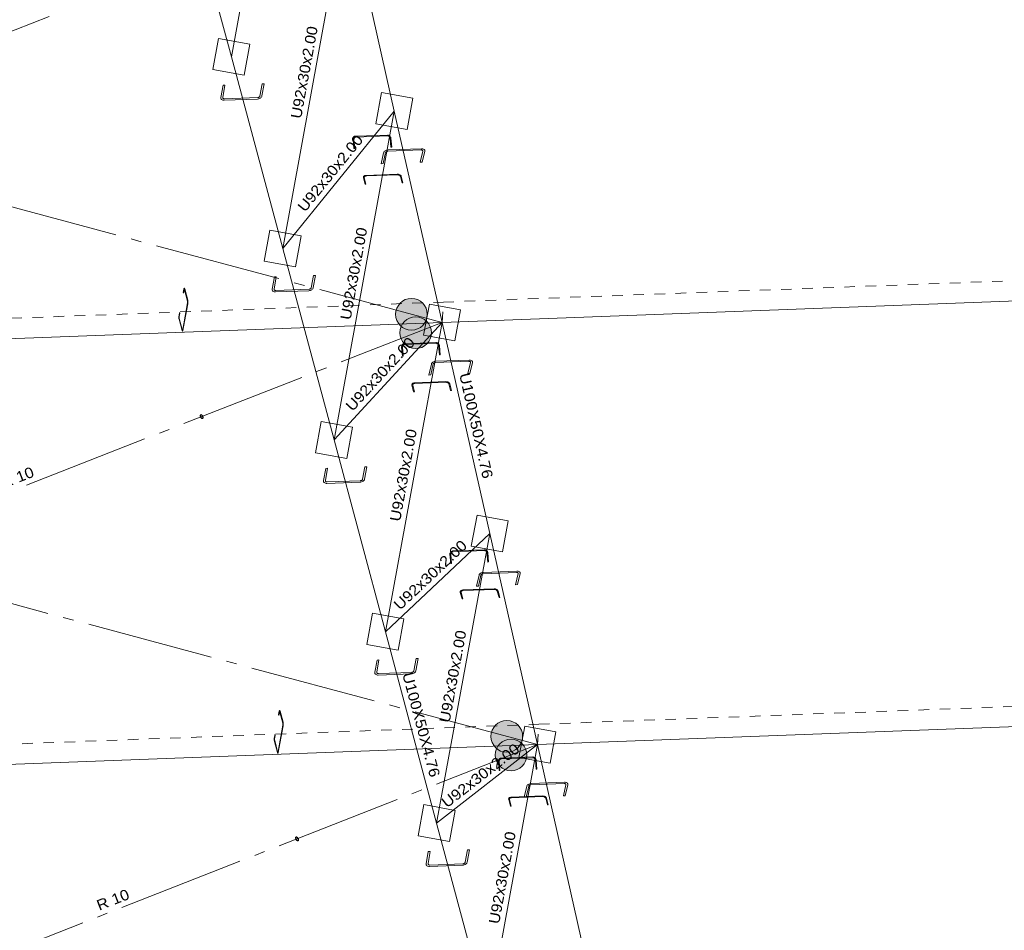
# Model space of a CAD drawing. Header units: millimetres. Extents: x 10 to 1250, y -62 to 528.
# Tile 479 of 656: x 523 to 532, y 504 to 513. Entities that reach past the tile are written whole.
import ezdxf
from ezdxf.enums import TextEntityAlignment as Align

# ---------------------------------------------------------------- set-up
doc = ezdxf.new("R2010")
doc.units = ezdxf.units.MM
doc.header["$LTSCALE"] = 0.05
for name, pattern in [('ACAD_ISO04W100', [30.5, 24, -3, 0.5, -3]), ('CYPE_PUNTO', [0.075, 0, -0.075]), ('CYPE_RAYAPUNTO', [0.4125, 0.2025, -0.105, 0, -0.105])]:
    doc.linetypes.add(name, pattern=pattern)
for name, color, linetype, lineweight in [('ARTICULACOES_EM_EXTREMOS', 7, 'Continuous', 9), ('BARRAS_DE_ACO', 7, 'Continuous', 9), ('NOS', 152, 'Continuous', 9), ('REFERENCIA_DAS_BARRAS', 2, 'Continuous', 9)]:
    doc.layers.add(name, color=color, linetype=linetype, lineweight=lineweight)
doc.layers.add('DIAGONAIS', color=7, linetype='Continuous')
doc.styles.add('CYPETXT', font='arial.ttf', dxfattribs={"height": 0.2})

msp = doc.modelspace()

# ---------------------------------------------------------------- hatches: boundary and pattern name
at = {"layer": 'ARTICULACOES_EM_EXTREMOS'}
h = msp.add_hatch(color=256, dxfattribs=at)
edge = h.paths.add_edge_path()
edge.add_arc((526.8069, 509.9641), 0.15, 0, 360)
h = msp.add_hatch(color=256, dxfattribs=at)
edge = h.paths.add_edge_path()
edge.add_arc((526.8465, 509.7885), 0.15, 0, 360)
h = msp.add_hatch(color=256, dxfattribs=at)
edge = h.paths.add_edge_path()
edge.add_arc((527.7099, 505.9659), 0.15, 0, 360)
h = msp.add_hatch(color=256, dxfattribs=at)
edge = h.paths.add_edge_path()
edge.add_arc((527.7496, 505.7903), 0.15, 0, 360)

# ---------------------------------------------------------------- linework, layer by layer
for centre in [(526.8069, 509.9641), (526.8465, 509.7885), (527.7099, 505.9659), (527.7496, 505.7903)]:
    msp.add_circle(centre, 0.15, dxfattribs=at)
at = {"layer": 'BARRAS_DE_ACO'}
for p, q in [((525.1009, 512.4016), (524.6151, 514.2142)), ((525.1009, 512.4016), (525.4038, 514.0536)), ((525.5873, 510.5862), (526.1926, 513.8873)), ((526.6442, 511.8882), (526.1926, 513.8873)), ((525.5873, 510.5862), (525.1009, 512.4016)), ((525.5873, 510.5862), (526.6442, 511.8882)), ((526.0731, 508.7735), (526.6442, 511.8882)), ((527.0965, 509.8864), (526.6442, 511.8882)), ((526.0731, 508.7735), (525.5873, 510.5862)), ((527.0965, 509.8864), (539.5314, 510.3531)), ((514.81, 509.4252), (527.0965, 509.8864)), ((526.0731, 508.7735), (527.0965, 509.8864)), ((526.5595, 506.9581), (527.0965, 509.8864)), ((527.548, 507.8873), (527.0965, 509.8864)), ((526.5595, 506.9581), (526.0731, 508.7735)), ((526.5595, 506.9581), (527.548, 507.8873)), ((527.0453, 505.1455), (527.548, 507.8873)), ((527.9996, 505.8883), (527.548, 507.8873)), ((527.0453, 505.1455), (526.5595, 506.9581)), ((527.9996, 505.8883), (540.4345, 506.355)), ((515.7131, 505.4271), (527.9996, 505.8883)), ((527.0453, 505.1455), (527.9996, 505.8883)), ((527.531, 503.3328), (527.9996, 505.8883)), ((528.4519, 503.8864), (527.9996, 505.8883)), ((527.531, 503.3328), (527.0453, 505.1455))]:
    msp.add_line(p, q, dxfattribs=at)
at = {"layer": 'BARRAS_DE_ACO', "linetype": 'ACAD_ISO04W100'}
for p, q in [((514.81, 509.4252), (526.1926, 513.8873)), ((527.0965, 509.8864), (513.9061, 513.4262)), ((515.7131, 505.4271), (527.0965, 509.8864)), ((527.9996, 505.8883), (514.81, 509.4252)), ((516.6169, 501.4262), (527.9996, 505.8883))]:
    msp.add_line(p, q, dxfattribs=at)
at = {"layer": 'BARRAS_DE_ACO', "linetype": 'CYPE_RAYAPUNTO'}
for p, q in [((527.1095, 510.0792), (539.5445, 510.546)), ((514.823, 509.6181), (527.1095, 510.0792)), ((528.0126, 506.0811), (540.4476, 506.5478)), ((515.7261, 505.6199), (528.0126, 506.0811))]:
    msp.add_line(p, q, dxfattribs=at)
at = {"layer": 'BARRAS_DE_ACO', "linetype": 'CYPE_PUNTO'}
for p, q in [((527.0965, 509.8864), (527.1095, 510.0792)), ((527.0965, 509.8864), (527.1095, 510.0792)), ((527.9996, 505.8883), (528.0126, 506.0811)), ((527.9996, 505.8883), (528.0126, 506.0811))]:
    msp.add_line(p, q, dxfattribs=at)
at = {"layer": 'BARRAS_DE_ACO'}
for points in [[(525.0192, 512.017), (525.0191, 512.0143), (525.0197, 512.0118), (525.021, 512.0095), (525.0229, 512.0075), (525.0254, 512.0059), (525.0284, 512.0048), (525.0317, 512.0041), (525.0353, 512.004), (525.3506, 512.0158), (525.3542, 512.0162), (525.3578, 512.0171), (525.3613, 512.0185), (525.3644, 512.0203), (525.3671, 512.0225), (525.3692, 512.0249), (525.3708, 512.0275), (525.3716, 512.0302), (525.3929, 512.1463), (525.4114, 512.147), (525.3901, 512.0309), (525.3884, 512.0255), (525.3854, 512.0203), (525.3811, 512.0155), (525.3757, 512.0112), (525.3695, 512.0076), (525.3626, 512.0048), (525.3554, 512.003), (525.3481, 512.0022), (525.0328, 511.9903), (525.0256, 511.9906), (525.019, 511.9919), (525.013, 511.9942), (525.008, 511.9974), (525.0042, 512.0013), (525.0016, 512.0059), (525.0004, 512.011), (525.0007, 512.0163), (525.022, 512.1324), (525.0405, 512.133), (525.0192, 512.017)], [(526.2618, 511.6175), (526.2618, 511.622), (526.2628, 511.6264), (526.2645, 511.6305), (526.2671, 511.6341), (526.2704, 511.6371), (526.2742, 511.6394), (526.2785, 511.6409), (526.283, 511.6415), (526.579, 511.6526), (526.5836, 511.6524), (526.5881, 511.6512), (526.5923, 511.6492), (526.5961, 511.6465), (526.5994, 511.6431), (526.6019, 511.6391), (526.6037, 511.6348), (526.6045, 511.6303), (526.6127, 511.5454), (526.6205, 511.5457), (526.6123, 511.6306), (526.6112, 511.6366), (526.6088, 511.6424), (526.6054, 511.6476), (526.6011, 511.6521), (526.596, 511.6558), (526.5904, 511.6585), (526.5844, 511.66), (526.5782, 511.6604), (526.2822, 511.6493), (526.2762, 511.6484), (526.2705, 511.6465), (526.2654, 511.6434), (526.2611, 511.6394), (526.2576, 511.6346), (526.2553, 511.6291), (526.2541, 511.6232), (526.254, 511.6172), (526.2622, 511.5322), (526.27, 511.5325), (526.2618, 511.6175)], [(526.9139, 511.5079), (526.9141, 511.5103), (526.9136, 511.5126), (526.9124, 511.5146), (526.9105, 511.5164), (526.9081, 511.5178), (526.9051, 511.5188), (526.9018, 511.5194), (526.8982, 511.5195), (526.5829, 511.5077), (526.5793, 511.5073), (526.5756, 511.5065), (526.5722, 511.5052), (526.569, 511.5036), (526.5663, 511.5016), (526.5641, 511.4995), (526.5625, 511.4971), (526.5616, 511.4947), (526.5374, 511.3904), (526.5188, 511.3897), (526.543, 511.494), (526.5449, 511.4988), (526.548, 511.5035), (526.5524, 511.5079), (526.5579, 511.5118), (526.5642, 511.515), (526.5712, 511.5175), (526.5784, 511.5192), (526.5858, 511.5199), (526.9011, 511.5318), (526.9082, 511.5316), (526.9148, 511.5304), (526.9207, 511.5284), (526.9256, 511.5256), (526.9294, 511.522), (526.9318, 511.5179), (526.9329, 511.5134), (526.9325, 511.5086), (526.9083, 511.4043), (526.8898, 511.4036), (526.9139, 511.5079)], [(526.3594, 511.256), (526.3589, 511.2593), (526.3594, 511.2625), (526.3608, 511.2655), (526.363, 511.2681), (526.366, 511.2703), (526.3696, 511.272), (526.3738, 511.2731), (526.3782, 511.2736), (526.6742, 511.2847), (526.6789, 511.2846), (526.6835, 511.2838), (526.688, 511.2824), (526.6921, 511.2805), (526.6956, 511.278), (526.6986, 511.2752), (526.7007, 511.2722), (526.7021, 511.2689), (526.7185, 511.2077), (526.7263, 511.2079), (526.7099, 511.2692), (526.7081, 511.2735), (526.7052, 511.2776), (526.7013, 511.2814), (526.6965, 511.2846), (526.691, 511.2872), (526.6851, 511.2891), (526.6789, 511.2901), (526.6727, 511.2903), (526.3768, 511.2792), (526.3708, 511.2785), (526.3653, 511.2771), (526.3605, 511.2748), (526.3565, 511.2718), (526.3535, 511.2683), (526.3517, 511.2644), (526.351, 511.2601), (526.3516, 511.2558), (526.368, 511.1945), (526.3758, 511.1948), (526.3594, 511.256)], [(525.5056, 510.2021), (525.5054, 510.1994), (525.506, 510.1969), (525.5073, 510.1946), (525.5092, 510.1926), (525.5117, 510.191), (525.5147, 510.1899), (525.518, 510.1893), (525.5216, 510.1891), (525.8369, 510.201), (525.8405, 510.2014), (525.8442, 510.2023), (525.8476, 510.2036), (525.8507, 510.2054), (525.8534, 510.2076), (525.8556, 510.21), (525.8571, 510.2126), (525.8579, 510.2153), (525.8792, 510.3314), (525.8978, 510.3321), (525.8765, 510.216), (525.8748, 510.2106), (525.8717, 510.2054), (525.8674, 510.2006), (525.8621, 510.1963), (525.8558, 510.1927), (525.8489, 510.1899), (525.8417, 510.1881), (525.8344, 510.1873), (525.5191, 510.1755), (525.5119, 510.1757), (525.5053, 510.177), (525.4993, 510.1793), (525.4943, 510.1825), (525.4905, 510.1865), (525.4879, 510.191), (525.4868, 510.1961), (525.487, 510.2014), (525.5083, 510.3175), (525.5268, 510.3182), (525.5056, 510.2021)], [(524.6362, 509.8198), (524.6367, 509.8183), (524.6372, 509.8172), (524.6378, 509.8166), (524.6383, 509.8164), (524.6388, 509.8167), (524.6393, 509.8174), (524.6397, 509.8185), (524.6401, 509.8201), (524.6863, 510.072), (524.6866, 510.0739), (524.6867, 510.076), (524.6868, 510.0783), (524.6868, 510.0806), (524.6866, 510.083), (524.6864, 510.0853), (524.686, 510.0874), (524.6856, 510.0892), (524.6574, 510.1945), (524.6569, 510.196), (524.6564, 510.1971), (524.6559, 510.1978), (524.6553, 510.198), (524.6548, 510.1977), (524.6543, 510.197), (524.6539, 510.1958), (524.6535, 510.1943), (524.6478, 510.163), (524.6455, 510.1714), (524.6513, 510.2028), (524.652, 510.2058), (524.6528, 510.2081), (524.6538, 510.2096), (524.6548, 510.2101), (524.6559, 510.2097), (524.657, 510.2084), (524.658, 510.2062), (524.659, 510.2033), (524.6872, 510.0979), (524.688, 510.0943), (524.6887, 510.0901), (524.6892, 510.0856), (524.6895, 510.0808), (524.6896, 510.0761), (524.6894, 510.0715), (524.6891, 510.0673), (524.6886, 510.0635), (524.6424, 509.8116), (524.6417, 509.8085), (524.6408, 509.8062), (524.6398, 509.8048), (524.6388, 509.8042), (524.6377, 509.8046), (524.6366, 509.8059), (524.6356, 509.8081), (524.6346, 509.8111), (524.6064, 509.9165), (524.6056, 509.9201), (524.6049, 509.9243), (524.6044, 509.9288), (524.6041, 509.9335), (524.6041, 509.9383), (524.6042, 509.9429), (524.6045, 509.9471), (524.6051, 509.9508), (524.6108, 509.9821), (524.6131, 509.9737), (524.6073, 509.9424), (524.6071, 509.9405), (524.6069, 509.9384), (524.6068, 509.9361), (524.6069, 509.9337), (524.607, 509.9314), (524.6073, 509.9291), (524.6076, 509.927), (524.608, 509.9252), (524.6362, 509.8198)], [(526.7208, 509.6534), (526.7208, 509.658), (526.7218, 509.6624), (526.7236, 509.6666), (526.7262, 509.6702), (526.7294, 509.6732), (526.7333, 509.6755), (526.7376, 509.677), (526.7421, 509.6777), (527.0381, 509.6888), (527.0427, 509.6885), (527.0472, 509.6873), (527.0514, 509.6853), (527.0552, 509.6826), (527.0584, 509.6791), (527.0609, 509.6752), (527.0626, 509.6708), (527.0635, 509.6663), (527.0711, 509.5807), (527.0789, 509.581), (527.0713, 509.6666), (527.0701, 509.6726), (527.0679, 509.6784), (527.0645, 509.6837), (527.0602, 509.6883), (527.0551, 509.692), (527.0495, 509.6946), (527.0435, 509.6962), (527.0374, 509.6966), (526.7414, 509.6854), (526.7354, 509.6846), (526.7297, 509.6826), (526.7245, 509.6795), (526.7202, 509.6755), (526.7167, 509.6706), (526.7143, 509.6651), (526.7131, 509.6592), (526.713, 509.6532), (526.7206, 509.5676), (526.7284, 509.5679), (526.7208, 509.6534)], [(527.3661, 509.5066), (527.3663, 509.509), (527.3658, 509.5113), (527.3645, 509.5133), (527.3627, 509.5151), (527.3602, 509.5165), (527.3573, 509.5175), (527.354, 509.5181), (527.3504, 509.5182), (527.0351, 509.5064), (527.0314, 509.506), (527.0278, 509.5052), (527.0243, 509.5039), (527.0212, 509.5023), (527.0184, 509.5003), (527.0162, 509.4982), (527.0146, 509.4958), (527.0137, 509.4934), (526.9895, 509.3891), (526.971, 509.3884), (526.9952, 509.4927), (526.997, 509.4975), (527.0002, 509.5022), (527.0046, 509.5066), (527.0101, 509.5105), (527.0164, 509.5137), (527.0233, 509.5162), (527.0306, 509.5179), (527.0379, 509.5186), (527.3532, 509.5305), (527.3604, 509.5303), (527.367, 509.5291), (527.3729, 509.5271), (527.3778, 509.5243), (527.3815, 509.5207), (527.384, 509.5166), (527.385, 509.5121), (527.3846, 509.5073), (527.3604, 509.403), (527.3419, 509.4023), (527.3661, 509.5066)], [(526.8185, 509.2915), (526.8181, 509.2948), (526.8186, 509.2979), (526.8199, 509.3009), (526.8222, 509.3036), (526.8252, 509.3058), (526.8288, 509.3075), (526.8329, 509.3086), (526.8374, 509.3091), (527.1334, 509.3202), (527.138, 509.32), (527.1426, 509.3192), (527.1471, 509.3178), (527.1512, 509.3159), (527.1548, 509.3135), (527.1577, 509.3107), (527.1599, 509.3076), (527.1612, 509.3043), (527.1776, 509.2431), (527.1854, 509.2434), (527.169, 509.3046), (527.1672, 509.309), (527.1643, 509.3131), (527.1604, 509.3168), (527.1556, 509.32), (527.1502, 509.3226), (527.1442, 509.3245), (527.1381, 509.3255), (527.1319, 509.3257), (526.8359, 509.3146), (526.8299, 509.314), (526.8244, 509.3125), (526.8196, 509.3102), (526.8156, 509.3073), (526.8126, 509.3038), (526.8108, 509.2998), (526.8101, 509.2956), (526.8107, 509.2912), (526.8271, 509.2299), (526.8349, 509.2302), (526.8185, 509.2915)], [(525.9914, 508.3889), (525.9913, 508.3862), (525.9919, 508.3837), (525.9932, 508.3814), (525.9951, 508.3794), (525.9976, 508.3778), (526.0006, 508.3767), (526.0039, 508.3761), (526.0075, 508.3759), (526.3228, 508.3878), (526.3264, 508.3882), (526.33, 508.3891), (526.3335, 508.3904), (526.3366, 508.3923), (526.3393, 508.3944), (526.3414, 508.3968), (526.343, 508.3994), (526.3438, 508.4021), (526.3651, 508.5182), (526.3836, 508.5189), (526.3623, 508.4028), (526.3607, 508.3975), (526.3576, 508.3922), (526.3533, 508.3874), (526.3479, 508.3831), (526.3417, 508.3795), (526.3348, 508.3767), (526.3276, 508.3749), (526.3203, 508.3741), (526.005, 508.3623), (525.9978, 508.3625), (525.9912, 508.3638), (525.9852, 508.3661), (525.9802, 508.3693), (525.9764, 508.3733), (525.9738, 508.3778), (525.9726, 508.3829), (525.9729, 508.3882), (525.9942, 508.5043), (526.0127, 508.505), (525.9914, 508.3889)], [(527.1793, 507.6911), (527.1794, 507.6957), (527.1803, 507.7001), (527.1822, 507.7043), (527.1848, 507.7079), (527.1881, 507.711), (527.1919, 507.7133), (527.1962, 507.7148), (527.2007, 507.7155), (527.4967, 507.7266), (527.5013, 507.7263), (527.5058, 507.7251), (527.51, 507.7231), (527.5138, 507.7203), (527.517, 507.7168), (527.5195, 507.7129), (527.5212, 507.7085), (527.522, 507.7039), (527.5291, 507.6178), (527.5369, 507.6181), (527.5298, 507.7042), (527.5287, 507.7103), (527.5264, 507.7161), (527.5231, 507.7214), (527.5189, 507.726), (527.5138, 507.7298), (527.5082, 507.7325), (527.5022, 507.734), (527.4961, 507.7344), (527.2001, 507.7233), (527.1941, 507.7225), (527.1884, 507.7204), (527.1832, 507.7174), (527.1788, 507.7133), (527.1753, 507.7084), (527.1729, 507.7029), (527.1716, 507.6969), (527.1715, 507.6908), (527.1786, 507.6046), (527.1864, 507.6049), (527.1793, 507.6911)], [(527.8176, 507.5076), (527.8178, 507.51), (527.8173, 507.5122), (527.8161, 507.5143), (527.8142, 507.516), (527.8118, 507.5175), (527.8088, 507.5185), (527.8055, 507.519), (527.8019, 507.5191), (527.4866, 507.5073), (527.483, 507.5069), (527.4793, 507.5061), (527.4759, 507.5049), (527.4727, 507.5032), (527.47, 507.5013), (527.4678, 507.4991), (527.4662, 507.4968), (527.4653, 507.4943), (527.4411, 507.39), (527.4225, 507.3893), (527.4467, 507.4937), (527.4485, 507.4985), (527.4517, 507.5031), (527.4561, 507.5075), (527.4616, 507.5114), (527.4679, 507.5147), (527.4749, 507.5172), (527.4821, 507.5188), (527.4895, 507.5196), (527.8048, 507.5314), (527.8119, 507.5312), (527.8185, 507.5301), (527.8244, 507.5281), (527.8293, 507.5252), (527.8331, 507.5217), (527.8355, 507.5176), (527.8366, 507.513), (527.8362, 507.5083), (527.812, 507.4039), (527.7934, 507.4032), (527.8176, 507.5076)], [(527.2769, 507.3297), (527.2765, 507.333), (527.2769, 507.3362), (527.2783, 507.3391), (527.2806, 507.3418), (527.2835, 507.344), (527.2872, 507.3457), (527.2913, 507.3468), (527.2958, 507.3473), (527.5917, 507.3584), (527.5964, 507.3582), (527.601, 507.3575), (527.6055, 507.3561), (527.6096, 507.3541), (527.6132, 507.3517), (527.6161, 507.3489), (527.6183, 507.3458), (527.6196, 507.3426), (527.636, 507.2813), (527.6438, 507.2816), (527.6274, 507.3429), (527.6256, 507.3472), (527.6227, 507.3513), (527.6188, 507.355), (527.614, 507.3583), (527.6086, 507.3609), (527.6026, 507.3627), (527.5964, 507.3638), (527.5903, 507.364), (527.2943, 507.3529), (527.2883, 507.3522), (527.2828, 507.3507), (527.278, 507.3484), (527.274, 507.3455), (527.271, 507.342), (527.2692, 507.338), (527.2685, 507.3338), (527.2691, 507.3294), (527.2855, 507.2682), (527.2933, 507.2684), (527.2769, 507.3297)], [(526.4778, 506.574), (526.4776, 506.5714), (526.4782, 506.5688), (526.4795, 506.5665), (526.4814, 506.5646), (526.4839, 506.563), (526.4869, 506.5618), (526.4902, 506.5612), (526.4938, 506.5611), (526.8091, 506.5729), (526.8128, 506.5733), (526.8164, 506.5742), (526.8198, 506.5756), (526.8229, 506.5774), (526.8256, 506.5795), (526.8278, 506.582), (526.8293, 506.5846), (526.8301, 506.5872), (526.8514, 506.7033), (526.87, 506.704), (526.8487, 506.5879), (526.847, 506.5826), (526.8439, 506.5774), (526.8396, 506.5725), (526.8343, 506.5682), (526.828, 506.5646), (526.8212, 506.5618), (526.8139, 506.56), (526.8066, 506.5592), (526.4913, 506.5474), (526.4842, 506.5477), (526.4775, 506.549), (526.4715, 506.5512), (526.4665, 506.5544), (526.4627, 506.5584), (526.4601, 506.563), (526.459, 506.568), (526.4592, 506.5733), (526.4805, 506.6894), (526.4991, 506.6901), (526.4778, 506.574)], [(525.5393, 505.8217), (525.5398, 505.8202), (525.5403, 505.8191), (525.5409, 505.8185), (525.5414, 505.8183), (525.5419, 505.8185), (525.5424, 505.8192), (525.5428, 505.8204), (525.5432, 505.8219), (525.5894, 506.0739), (525.5897, 506.0757), (525.5898, 506.0779), (525.5899, 506.0801), (525.5899, 506.0825), (525.5897, 506.0849), (525.5895, 506.0871), (525.5891, 506.0892), (525.5887, 506.0911), (525.5605, 506.1964), (525.56, 506.1979), (525.5595, 506.199), (525.559, 506.1996), (525.5584, 506.1998), (525.5579, 506.1996), (525.5574, 506.1989), (525.557, 506.1977), (525.5566, 506.1962), (525.5509, 506.1648), (525.5486, 506.1733), (525.5544, 506.2046), (525.5551, 506.2077), (525.5559, 506.21), (525.5569, 506.2115), (525.5579, 506.212), (525.559, 506.2116), (525.5601, 506.2103), (525.5611, 506.2081), (525.5621, 506.2051), (525.5903, 506.0998), (525.5911, 506.0961), (525.5918, 506.092), (525.5923, 506.0874), (525.5926, 506.0827), (525.5927, 506.0779), (525.5925, 506.0734), (525.5922, 506.0691), (525.5917, 506.0654), (525.5455, 505.8135), (525.5448, 505.8104), (525.5439, 505.8081), (525.5429, 505.8066), (525.5419, 505.8061), (525.5408, 505.8065), (525.5397, 505.8078), (525.5387, 505.81), (525.5377, 505.813), (525.5095, 505.9183), (525.5087, 505.922), (525.508, 505.9261), (525.5075, 505.9307), (525.5072, 505.9354), (525.5072, 505.9402), (525.5073, 505.9447), (525.5076, 505.949), (525.5082, 505.9527), (525.5139, 505.984), (525.5162, 505.9755), (525.5104, 505.9442), (525.5102, 505.9424), (525.51, 505.9402), (525.5099, 505.938), (525.51, 505.9356), (525.5101, 505.9332), (525.5104, 505.9309), (525.5107, 505.9289), (525.5111, 505.927), (525.5393, 505.8217)], [(527.6377, 505.7293), (527.6378, 505.7339), (527.6388, 505.7384), (527.6406, 505.7426), (527.6433, 505.7462), (527.6466, 505.7493), (527.6505, 505.7517), (527.6547, 505.7532), (527.6593, 505.7538), (527.9552, 505.7649), (527.9598, 505.7646), (527.9643, 505.7634), (527.9685, 505.7614), (527.9723, 505.7586), (527.9755, 505.7551), (527.9779, 505.7511), (527.9796, 505.7467), (527.9804, 505.7421), (527.9868, 505.6555), (527.9946, 505.6557), (527.9882, 505.7424), (527.9871, 505.7486), (527.9849, 505.7544), (527.9816, 505.7597), (527.9774, 505.7644), (527.9724, 505.7681), (527.9668, 505.7708), (527.9608, 505.7724), (527.9547, 505.7728), (527.6587, 505.7617), (527.6526, 505.7608), (527.6469, 505.7588), (527.6418, 505.7557), (527.6373, 505.7516), (527.6338, 505.7467), (527.6313, 505.7411), (527.63, 505.7352), (527.6299, 505.729), (527.6363, 505.6423), (527.6441, 505.6426), (527.6377, 505.7293)], [(528.2693, 505.508), (528.2695, 505.5103), (528.269, 505.5126), (528.2678, 505.5147), (528.2659, 505.5164), (528.2635, 505.5178), (528.2605, 505.5189), (528.2572, 505.5194), (528.2536, 505.5195), (527.9383, 505.5077), (527.9347, 505.5073), (527.931, 505.5065), (527.9276, 505.5052), (527.9244, 505.5036), (527.9217, 505.5017), (527.9195, 505.4995), (527.9179, 505.4971), (527.917, 505.4947), (527.8928, 505.3904), (527.8742, 505.3897), (527.8984, 505.494), (527.9002, 505.4988), (527.9034, 505.5035), (527.9078, 505.5079), (527.9133, 505.5118), (527.9196, 505.5151), (527.9266, 505.5176), (527.9338, 505.5192), (527.9412, 505.52), (528.2565, 505.5318), (528.2636, 505.5316), (528.2702, 505.5305), (528.2761, 505.5284), (528.281, 505.5256), (528.2848, 505.522), (528.2872, 505.5179), (528.2883, 505.5134), (528.2879, 505.5086), (528.2637, 505.4043), (528.2452, 505.4036), (528.2693, 505.508)], [(527.7353, 505.3679), (527.7348, 505.3712), (527.7353, 505.3744), (527.7367, 505.3773), (527.7389, 505.38), (527.7419, 505.3822), (527.7455, 505.3839), (527.7497, 505.385), (527.7542, 505.3855), (528.0501, 505.3966), (528.0548, 505.3965), (528.0594, 505.3957), (528.0639, 505.3943), (528.068, 505.3923), (528.0715, 505.3899), (528.0745, 505.3871), (528.0766, 505.384), (528.078, 505.3808), (528.0944, 505.3195), (528.1022, 505.3198), (528.0858, 505.3811), (528.084, 505.3854), (528.0811, 505.3895), (528.0772, 505.3933), (528.0724, 505.3965), (528.067, 505.3991), (528.061, 505.4009), (528.0548, 505.402), (528.0486, 505.4022), (527.7527, 505.3911), (527.7467, 505.3904), (527.7412, 505.3889), (527.7364, 505.3867), (527.7324, 505.3837), (527.7294, 505.3802), (527.7276, 505.3762), (527.7269, 505.372), (527.7275, 505.3676), (527.7439, 505.3064), (527.7517, 505.3067), (527.7353, 505.3679)], [(526.9635, 504.7614), (526.9634, 504.7587), (526.9639, 504.7562), (526.9652, 504.7539), (526.9672, 504.7519), (526.9697, 504.7503), (526.9726, 504.7492), (526.976, 504.7485), (526.9795, 504.7484), (527.2948, 504.7602), (527.2985, 504.7606), (527.3021, 504.7616), (527.3055, 504.7629), (527.3087, 504.7647), (527.3114, 504.7669), (527.3135, 504.7693), (527.315, 504.7719), (527.3159, 504.7746), (527.3372, 504.8907), (527.3557, 504.8914), (527.3344, 504.7753), (527.3327, 504.7699), (527.3297, 504.7647), (527.3254, 504.7599), (527.32, 504.7556), (527.3138, 504.752), (527.3069, 504.7492), (527.2997, 504.7474), (527.2923, 504.7466), (526.977, 504.7348), (526.9699, 504.735), (526.9632, 504.7363), (526.9573, 504.7386), (526.9523, 504.7418), (526.9484, 504.7457), (526.9459, 504.7503), (526.9447, 504.7554), (526.945, 504.7607), (526.9662, 504.8768), (526.9848, 504.8775), (526.9635, 504.7614)]]:
    msp.add_lwpolyline(points, close=True, dxfattribs=at)
at = {"layer": 'DIAGONAIS'}
for points in [[(524.8089, 509.0071), (524.8095, 509.0096), (524.8105, 509.0116), (524.8119, 509.0128), (524.8135, 509.0134), (524.8154, 509.0133), (524.8175, 509.0124), (524.8196, 509.0108), (524.8218, 509.0086), (524.8239, 509.0059), (524.8258, 509.0028), (524.8275, 508.9993), (524.8289, 508.9956), (524.8299, 508.9919), (524.8306, 508.9883), (524.8308, 508.9849), (524.8307, 508.982), (524.8301, 508.9794), (524.8291, 508.9775), (524.8277, 508.9762), (524.8261, 508.9757), (524.8242, 508.9758), (524.8221, 508.9767), (524.82, 508.9783), (524.8178, 508.9804), (524.8157, 508.9832), (524.8138, 508.9863), (524.8121, 508.9898), (524.8107, 508.9935), (524.8096, 508.9972), (524.809, 509.0008), (524.8087, 509.0041), (524.8089, 509.0071)], [(525.7122, 505.0084), (525.7128, 505.011), (525.7138, 505.0129), (525.7151, 505.0142), (525.7168, 505.0147), (525.7187, 505.0146), (525.7207, 505.0137), (525.7229, 505.0121), (525.725, 505.01), (525.7271, 505.0072), (525.729, 505.0041), (525.7307, 505.0006), (525.7321, 504.9969), (525.7332, 504.9932), (525.7339, 504.9896), (525.7341, 504.9863), (525.7339, 504.9833), (525.7333, 504.9808), (525.7323, 504.9788), (525.731, 504.9776), (525.7293, 504.977), (525.7274, 504.9771), (525.7254, 504.978), (525.7232, 504.9796), (525.721, 504.9818), (525.719, 504.9845), (525.717, 504.9876), (525.7153, 504.9911), (525.7139, 504.9948), (525.7129, 504.9985), (525.7122, 505.0021), (525.712, 505.0054), (525.7122, 505.0084)]]:
    msp.add_lwpolyline(points, close=True, dxfattribs=at)
at = {"layer": 'NOS'}
for points in [[(524.9263, 512.2811), (525.2213, 512.227), (525.2755, 512.5221), (524.9804, 512.5762), (524.9263, 512.2811)], [(526.4696, 511.7678), (526.7647, 511.7137), (526.8188, 512.0087), (526.5237, 512.0628), (526.4696, 511.7678)], [(525.4127, 510.4657), (525.7078, 510.4116), (525.7619, 510.7067), (525.4668, 510.7608), (525.4127, 510.4657)], [(526.9219, 509.7659), (527.217, 509.7118), (527.2711, 510.0069), (526.976, 510.061), (526.9219, 509.7659)], [(525.8985, 508.653), (526.1936, 508.5989), (526.2477, 508.894), (525.9526, 508.9481), (525.8985, 508.653)], [(527.3734, 507.7668), (527.6685, 507.7127), (527.7226, 508.0078), (527.4275, 508.0619), (527.3734, 507.7668)], [(526.385, 506.8376), (526.68, 506.7835), (526.7341, 507.0786), (526.4391, 507.1327), (526.385, 506.8376)], [(527.825, 505.7678), (528.1201, 505.7137), (528.1742, 506.0088), (527.8791, 506.0629), (527.825, 505.7678)], [(526.8707, 505.025), (527.1658, 504.9709), (527.2199, 505.266), (526.9248, 505.3201), (526.8707, 505.025)]]:
    msp.add_lwpolyline(points, close=True, dxfattribs=at)

# ---------------------------------------------------------------- texts
at = {"layer": 'REFERENCIA_DAS_BARRAS', "style": 'CYPETXT'}
for s, rotation, width, p, p2 in [('U92x30x2.00', 79.60974, 1.074994, (525.761, 511.8105), (525.9206, 512.681)), ('U92x30x2.00', 50.9101, 1.074994, (525.7981, 510.9251), (526.3561, 511.612)), ('U92x30x2.00', 79.60974, 1.074994, (526.2296, 509.9047), (526.3892, 510.7752)), ('U92x30x2.00', 47.40918, 1.074994, (526.2484, 509.0381), (526.8474, 509.6896)), ('U100X50X4.76', 282.71006, 1.076389, (527.2586, 509.3954), (527.4831, 508.4004)), ('U92x30x2.00', 79.60974, 1.074994, (526.699, 507.996), (526.8586, 508.8665)), ('R 10', 21.41049, 1.077642, (522.946, 508.3142), (523.2421, 508.4303)), ('U92x30x2.00', 43.20916, 1.074994, (526.6971, 507.1561), (527.3422, 507.762)), ('U92x30x2.00', 79.60974, 1.074994, (527.1677, 506.0902), (527.3273, 506.9607)), ('U100X50X4.76', 285.00956, 1.076389, (526.7187, 506.5573), (526.9829, 505.5721)), ('U92x30x2.00', 37.90911, 1.074994, (527.1425, 505.2845), (527.8408, 505.8283)), ('U92x30x2.00', 79.60974, 1.074994, (527.6363, 504.1843), (527.7959, 505.0548)), ('R 10', 21.41049, 1.077642, (523.8494, 504.3151), (524.1454, 504.4312))]:
    msp.add_text(s, height=0.1, rotation=rotation, dxfattribs=dict(at, width=width)).set_placement(p, p2, align=Align.FIT)

doc.saveas('drawing.dxf')
